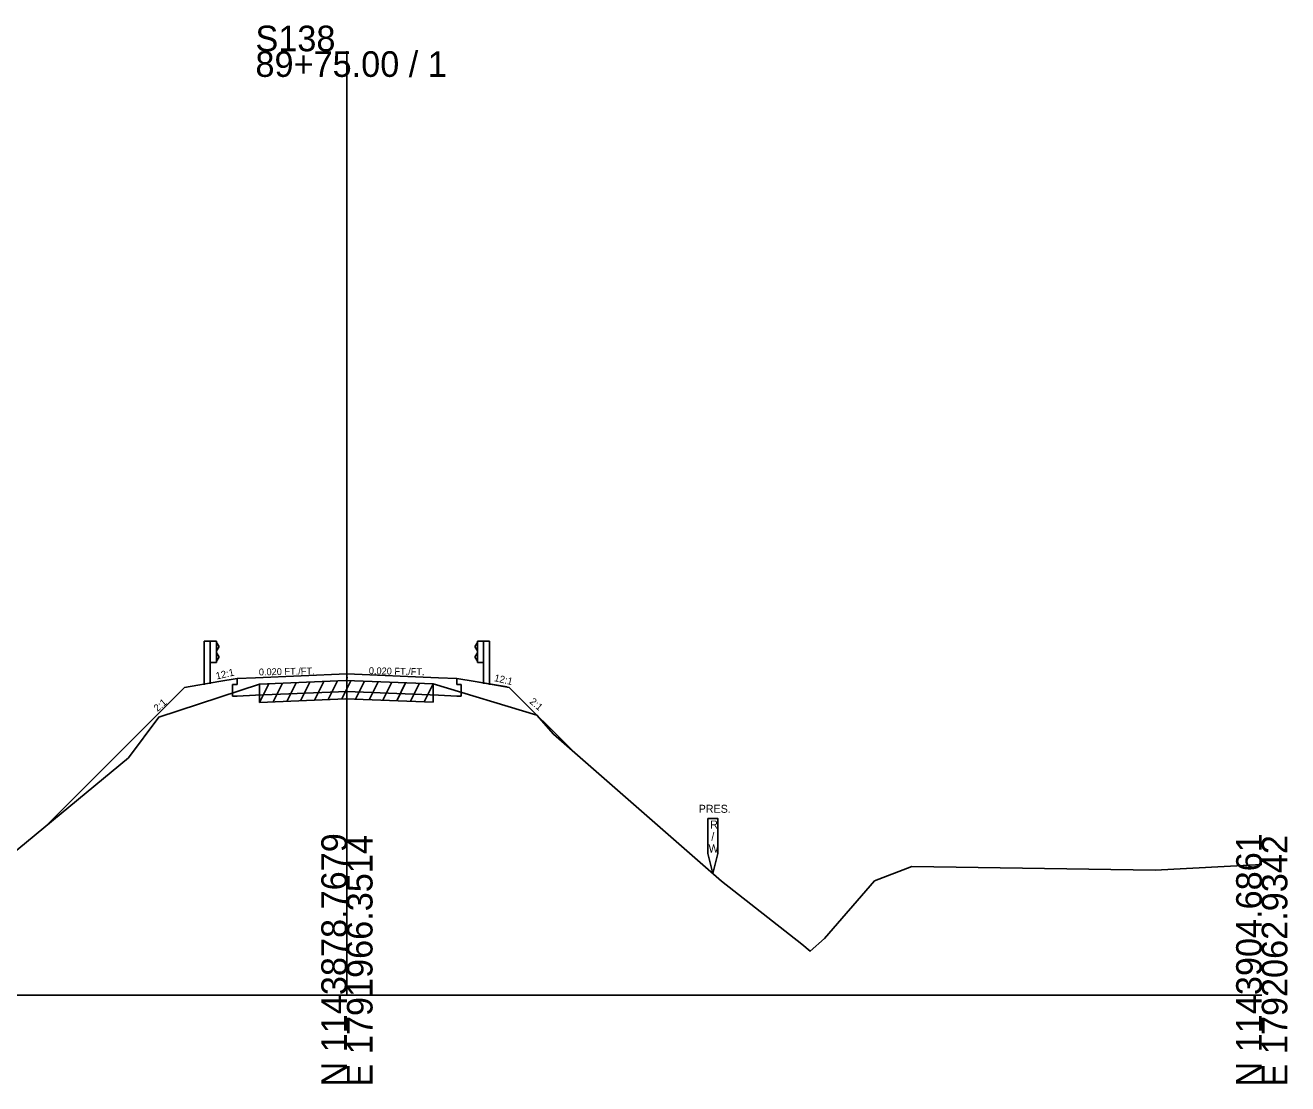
# Model space of a CAD drawing. Extents: x -26 to 1203, y -10 to 19606.
# Drawn here: x 64.8 to 202.8, y 19490.3 to 19606 of the extents above; entities that cross this region are included whole.
import ezdxf

# ---------------------------------------------------------------- set-up
doc = ezdxf.new("R2010")
doc.units = 0
for name, color, linetype in [('RD_EX_Driveway', 7, 'Continuous'), ('RD_GPK_XS_Cell', 7, 'Continuous'), ('RD_XS_Base', 7, 'Continuous'), ('RD_XS_EarthShd', 7, 'Continuous'), ('RD_XS_ExGround', 7, 'Continuous'), ('RD_XS_ExPaveRet', 7, 'Continuous'), ('RD_XS_ExRW', 7, 'Continuous'), ('RD_XS_GR', 7, 'Continuous'), ('RD_XS_Pave', 7, 'Continuous'), ('RD_XS_TieSlope', 7, 'Continuous'), ('RD_XS_TX_Slope', 7, 'Continuous')]:
    doc.layers.add(name, color=color, linetype=linetype)

msp = doc.modelspace()

# ---------------------------------------------------------------- linework, layer by layer
at = {"layer": 'RD_GPK_XS_Cell'}
for p, q in [((100, 19500), (100, 19603.15)), ((0, 19500), (100, 19500)), ((100, 19500), (200, 19500))]:
    msp.add_line(p, q, dxfattribs=at)
at = {"layer": 'RD_XS_Base'}
for p, q in [((88, 19533.95), (88, 19534.59)), ((112, 19533.95), (112, 19534.59)), ((88, 19533.95), (87.5, 19533.93)), ((87.5, 19532.66), (87.5, 19533.93)), ((90, 19532.77), (100, 19533.18)), ((110, 19532.77), (100, 19533.18)), ((112, 19533.95), (112.5, 19533.93)), ((112.5, 19532.66), (112.5, 19533.93)), ((88, 19532.68), (87.5, 19532.66)), ((88, 19532.68), (90, 19532.77)), ((112, 19532.68), (110, 19532.77)), ((112, 19532.68), (112.5, 19532.66))]:
    msp.add_line(p, q, dxfattribs=at)
at = {"layer": 'RD_XS_EarthShd'}
for p, q in [((86, 19534.26), (82.25, 19533.63)), ((88, 19534.59), (86, 19534.26)), ((112, 19534.59), (114, 19534.26)), ((114, 19534.26), (117.5, 19533.67)), ((114, 19534.26), (117.75, 19533.63)), ((124.97, 19526.41), (117.75, 19533.63))]:
    msp.add_line(p, q, dxfattribs=at)
at = {"layer": 'RD_XS_ExGround'}
msp.add_lwpolyline([(0, 19506.8), (36.54, 19503.67), (45.8, 19502.35), (51.05, 19505.22), (76.11, 19525.93), (79.43, 19530.38), (90.44, 19533.96), (99.89, 19534.38), (109.43, 19534.01), (120.77, 19530.6), (122.57, 19528.51), (140.96, 19512.43), (149.71, 19505.56), (150.63, 19504.79), (152.2, 19506.19), (157.67, 19512.5), (161.76, 19514.04), (188.34, 19513.65), (200, 19514.26)], dxfattribs=at)
at = {"layer": 'RD_XS_ExPaveRet'}
for p, q in [((94.94, 19532.16), (95.96, 19534.21)), ((96.44, 19532.23), (97.46, 19534.28)), ((97.94, 19532.3), (98.96, 19534.34)), ((99.44, 19532.36), (100.43, 19534.36)), ((100.94, 19532.34), (101.92, 19534.3)), ((102.44, 19532.28), (103.42, 19534.24)), ((103.94, 19532.22), (104.92, 19534.19)), ((90.44, 19531.96), (91.46, 19534.01)), ((90.44, 19531.96), (90.44, 19533.96)), ((91.94, 19532.03), (92.96, 19534.07)), ((93.44, 19532.1), (94.46, 19534.14)), ((105.44, 19532.16), (106.42, 19534.13)), ((106.94, 19532.11), (107.92, 19534.07)), ((108.44, 19532.05), (109.42, 19534.01)), ((109.43, 19534.01), (109.43, 19532.01)), ((90.44, 19531.96), (99.89, 19532.38)), ((99.89, 19532.38), (109.43, 19532.01))]:
    msp.add_line(p, q, dxfattribs=at)
at = {"layer": 'RD_XS_ExRW'}
msp.add_lwpolyline([(139.45, 19519.29), (140.55, 19519.29), (140.55, 19515.46), (140, 19513.28), (139.45, 19515.46)], close=True, dxfattribs=at)
at = {"layer": 'RD_XS_GR'}
for p, q in [((84.4, 19538.67), (84.4, 19533.91)), ((85.06, 19538.67), (84.4, 19538.67)), ((85.06, 19538.67), (85.06, 19534.02)), ((85.73, 19538.67), (85.06, 19538.67)), ((85.73, 19536.34), (85.73, 19538.67)), ((85.73, 19538.53), (86, 19538.13)), ((114.27, 19538.53), (114, 19538.13)), ((114.27, 19536.34), (114.27, 19538.67)), ((114.27, 19538.67), (114.94, 19538.67)), ((114.94, 19538.67), (114.94, 19534.02)), ((114.94, 19538.67), (115.6, 19538.67)), ((115.6, 19538.67), (115.6, 19533.91)), ((86, 19538.03), (85.73, 19537.63)), ((86, 19536.99), (85.73, 19537.39)), ((86, 19538.13), (86, 19538.03)), ((86, 19536.89), (86, 19536.99)), ((114, 19538.13), (114, 19538.03)), ((114, 19538.03), (114.27, 19537.63)), ((114, 19536.99), (114.27, 19537.39)), ((114, 19536.89), (114, 19536.99)), ((85.73, 19536.34), (85.06, 19536.34)), ((85.73, 19536.49), (86, 19536.89)), ((114.27, 19536.49), (114, 19536.89)), ((114.27, 19536.34), (114.94, 19536.34))]:
    msp.add_line(p, q, dxfattribs=at)
at = {"layer": 'RD_XS_Pave'}
for p, q in [((88, 19534.59), (90, 19534.67)), ((90, 19534.67), (100, 19535.09)), ((110, 19534.67), (100, 19535.09)), ((112, 19534.59), (110, 19534.67))]:
    msp.add_line(p, q, dxfattribs=at)
at = {"layer": 'RD_XS_TieSlope'}
msp.add_line((82.25, 19533.63), (67.12, 19518.5), dxfattribs=at)

# ---------------------------------------------------------------- texts
at = {"layer": 'RD_EX_Driveway'}
msp.add_text('543.19', height=0.0975, rotation=90, dxfattribs=at).set_placement((100.1, 19534.38))
at = {"layer": 'RD_GPK_XS_Cell'}
for s, p in [('S138', (90, 19603.15)), ('89+75.00 / 1', (90, 19600.35))]:
    msp.add_text(s, height=2.8, dxfattribs=at).set_placement(p)
for s, p in [('N 1143878.7679', (100, 19490)), ('E 1791966.3514', (102.8, 19490)), ('N 1143904.6861', (200, 19490)), ('E 1792062.9342', (202.8, 19490))]:
    msp.add_text(s, height=2.8, rotation=90, dxfattribs=at).set_placement(p)
at = {"layer": 'RD_XS_ExRW'}
for s, p in [('PRES.', (138.45, 19519.92)), ('R', (139.71, 19518.2)), ('/', (139.83, 19516.89)), ('W', (139.53, 19515.58))]:
    msp.add_text(s, height=0.875, dxfattribs=at).set_placement(p)
at = {"layer": 'RD_XS_TX_Slope'}
for s, height, rotation, p in [('12:1', 0.778, 12.7511, (85.76, 19534.48)), ('0.020 FT./FT.', 0.7518, 1.1916, (90.38, 19534.93)), ('0.020 FT./FT.', 0.7518, 358.8084, (102.39, 19535.08)), ('12:1', 0.778, 347.2489, (116.05, 19534.32)), ('2:1', 0.778, 40.6589, (79.29, 19530.93)), ('2:1', 0.778, 319.3411, (119.9, 19531.97))]:
    msp.add_text(s, height=height, rotation=rotation, dxfattribs=at).set_placement(p)

doc.saveas('drawing.dxf')
